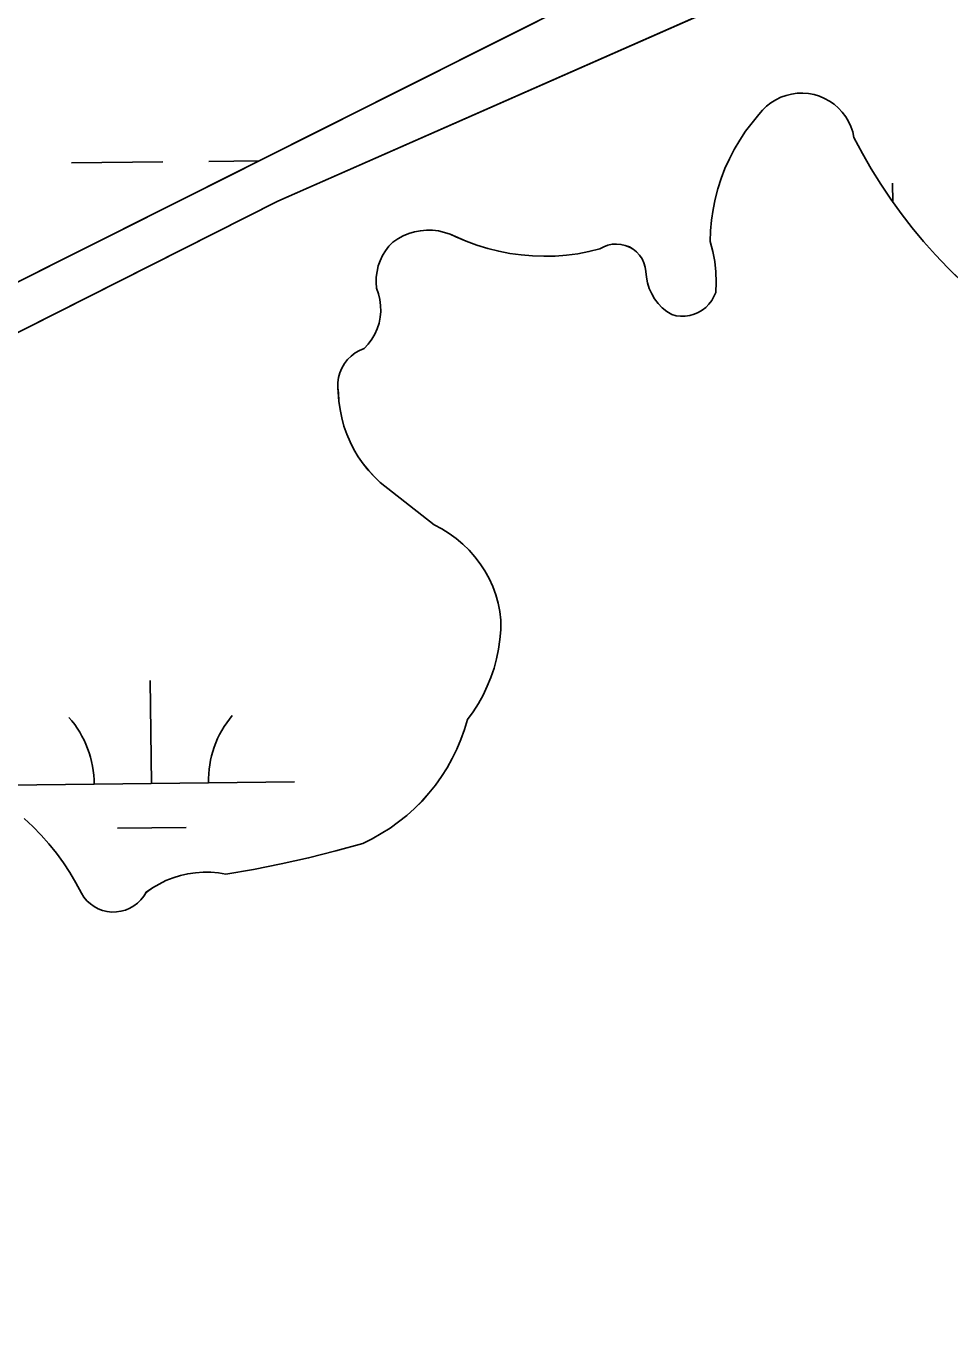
# Model space of a CAD drawing. Extents: x 3684037 to 3722149, y 433263 to 459021.
# Drawn here: x 3713458.9 to 3713781.6, y 456519.7 to 456978.4 of the extents above; entities that cross this region are included whole.
import ezdxf

# ---------------------------------------------------------------- set-up
doc = ezdxf.new("R2010")
doc.units = 0
doc.layers.add('V-TOPO-SHOR', color=7, linetype='Continuous')
doc.layers.add('V-WETL-SWMP', color=7, linetype='Continuous')

msp = doc.modelspace()

# ---------------------------------------------------------------- linework, layer by layer
at = {"layer": 'V-TOPO-SHOR'}
for points in [[(3712838.24, 456519.74), (3712832.9, 456534.71), (3712831.86, 456540.25), (3712834.15, 456546.85), (3712839.19, 456552.87), (3712859.23, 456561.09), (3712898.24, 456590.44), (3712912.72, 456600.21), (3712937.75, 456614.27), (3713222.21, 456753.35), (3713546.75, 456917.35), (3713726.11, 456996.38)], [(3712894.58, 456619.38), (3712963.04, 456650.97), (3713347.47, 456834.69), (3713654.77, 456988.96)], [(3713714.9, 456947.59), (3713716.16, 456949.11), (3713717.57, 456950.49), (3713719.12, 456951.7), (3713720.79, 456952.75), (3713722.57, 456953.61), (3713724.42, 456954.28), (3713726.33, 456954.75), (3713728.29, 456955.01), (3713730.26, 456955.07), (3713732.22, 456954.92), (3713734.16, 456954.55), (3713736.05, 456953.99), (3713737.87, 456953.23), (3713739.6, 456952.28), (3713741.21, 456951.15), (3713742.7, 456949.85), (3713744.04, 456948.41), (3713745.23, 456946.83), (3713746.23, 456945.14), (3713747.06, 456943.35), (3713747.69, 456941.48), (3713748.11, 456939.56), (3713751.04, 456934.02), (3713754.15, 456928.58), (3713757.45, 456923.26), (3713760.94, 456918.05), (3713764.6, 456912.97), (3713768.43, 456908.01), (3713772.43, 456903.19), (3713776.6, 456898.51), (3713780.92, 456893.98), (3713785.4, 456889.6)], [(3713582.55, 456876.72), (3713582.74, 456878.78), (3713582.7, 456880.85), (3713582.43, 456882.9), (3713581.94, 456884.92), (3713581.24, 456886.86), (3713581.1, 456888.83), (3713581.17, 456890.79), (3713581.44, 456892.74), (3713581.9, 456894.66), (3713582.56, 456896.51), (3713583.39, 456898.29), (3713584.41, 456899.97), (3713585.6, 456901.55), (3713586.93, 456902.99), (3713588.68, 456904.18), (3713590.55, 456905.18), (3713592.51, 456905.99), (3713594.54, 456906.59), (3713596.62, 456906.98), (3713598.73, 456907.16), (3713600.85, 456907.13), (3713602.95, 456906.88), (3713605.02, 456906.41), (3713607.03, 456905.74), (3713608.96, 456904.87), (3713612.6, 456903.3), (3713616.33, 456901.94), (3713620.12, 456900.77), (3713623.97, 456899.81), (3713627.86, 456899.06), (3713631.79, 456898.51), (3713635.75, 456898.18), (3713639.71, 456898.05), (3713643.68, 456898.14), (3713647.63, 456898.44), (3713651.57, 456898.95), (3713655.47, 456899.67), (3713659.33, 456900.59), (3713660.67, 456901.35), (3713662.11, 456901.9), (3713663.61, 456902.23), (3713665.15, 456902.33), (3713666.69, 456902.21), (3713668.19, 456901.85), (3713669.62, 456901.29), (3713670.95, 456900.51), (3713672.16, 456899.55), (3713673.2, 456898.42), (3713674.07, 456897.14), (3713674.74, 456895.75), (3713675.19, 456894.28), (3713675.43, 456892.76), (3713675.58, 456890.72), (3713675.97, 456888.72), (3713676.58, 456886.78), (3713677.42, 456884.91), (3713678.46, 456883.16), (3713679.7, 456881.54), (3713681.12, 456880.07), (3713682.7, 456878.78), (3713684.41, 456877.68), (3713685.96, 456877.28), (3713687.54, 456877.09), (3713689.13, 456877.11), (3713690.7, 456877.33), (3713692.24, 456877.76), (3713693.7, 456878.38), (3713695.07, 456879.19), (3713696.33, 456880.17), (3713697.44, 456881.31), (3713698.4, 456882.58), (3713699.19, 456883.96), (3713699.79, 456885.44), (3713699.95, 456889.03), (3713699.84, 456892.61), (3713699.45, 456896.18), (3713698.79, 456899.72), (3713697.86, 456903.18), (3713697.99, 456906.92), (3713698.32, 456910.64), (3713698.86, 456914.35), (3713699.61, 456918.01), (3713700.55, 456921.63), (3713701.7, 456925.18), (3713703.03, 456928.68), (3713704.56, 456932.09), (3713706.28, 456935.41), (3713708.18, 456938.63), (3713710.25, 456941.74), (3713712.49, 456944.73), (3713714.9, 456947.59)], [(3713493.55, 456669.55), (3713495.05, 456670.18), (3713496.46, 456670.98), (3713497.75, 456671.96), (3713498.91, 456673.1), (3713499.93, 456674.37), (3713500.77, 456675.76), (3713502.96, 456677.29), (3713505.27, 456678.66), (3713507.68, 456679.84), (3713510.17, 456680.83), (3713512.72, 456681.63), (3713515.33, 456682.23), (3713517.98, 456682.62), (3713520.66, 456682.81), (3713523.34, 456682.79), (3713526.01, 456682.57), (3713528.65, 456682.14), (3713538.32, 456683.77), (3713547.95, 456685.66), (3713557.51, 456687.8), (3713567.02, 456690.21), (3713576.46, 456692.87), (3713579.74, 456694.48), (3713582.93, 456696.27), (3713586.02, 456698.22), (3713589, 456700.35), (3713591.85, 456702.64), (3713594.58, 456705.08), (3713597.17, 456707.67), (3713599.6, 456710.4), (3713601.89, 456713.25), (3713604.01, 456716.23), (3713605.96, 456719.32), (3713607.75, 456722.52), (3713609.35, 456725.81), (3713610.77, 456729.18), (3713612, 456732.62), (3713613.04, 456736.13), (3713615.04, 456738.87), (3713616.86, 456741.73), (3713618.51, 456744.69), (3713619.98, 456747.75), (3713621.26, 456750.89), (3713622.35, 456754.1), (3713623.24, 456757.38), (3713623.92, 456760.7), (3713624.41, 456764.06), (3713624.69, 456767.44), (3713624.76, 456770.83), (3713624.37, 456773.85), (3713623.76, 456776.83), (3713622.93, 456779.75), (3713621.88, 456782.61), (3713620.62, 456785.38), (3713619.17, 456788.06), (3713617.51, 456790.61), (3713615.67, 456793.04), (3713613.66, 456795.32), (3713611.48, 456797.45), (3713609.16, 456799.41), (3713606.69, 456801.19), (3713604.09, 456802.78), (3713601.39, 456804.18), (3713582.56, 456819.01), (3713580.41, 456821.05), (3713578.42, 456823.24), (3713576.57, 456825.55), (3713574.88, 456827.99), (3713573.37, 456830.53), (3713572.03, 456833.17), (3713570.87, 456835.9), (3713569.9, 456838.7), (3713569.12, 456841.56), (3713568.53, 456844.46), (3713568.15, 456847.4), (3713567.96, 456850.35), (3713567.76, 456852.11), (3713567.78, 456853.89), (3713568.03, 456855.65), (3713568.5, 456857.35), (3713569.2, 456858.99), (3713570.09, 456860.52), (3713571.18, 456861.92), (3713572.43, 456863.18), (3713573.84, 456864.26), (3713575.37, 456865.15), (3713577.01, 456865.83), (3713578.41, 456867.35), (3713579.64, 456869.02), (3713580.68, 456870.82), (3713581.52, 456872.71), (3713582.15, 456874.68), (3713582.55, 456876.72)], [(3713458.11, 456701.54), (3713461.16, 456698.73), (3713464.06, 456695.78), (3713466.82, 456692.69), (3713469.42, 456689.46), (3713471.86, 456686.12), (3713474.13, 456682.66), (3713476.23, 456679.09), (3713478.15, 456675.42), (3713479.03, 456674.05), (3713480.08, 456672.81), (3713481.28, 456671.71), (3713482.61, 456670.78), (3713484.04, 456670.01), (3713485.56, 456669.43), (3713487.13, 456669.05), (3713488.75, 456668.87), (3713490.37, 456668.89), (3713491.98, 456669.12), (3713493.55, 456669.55)]]:
    msp.add_lwpolyline(points, dxfattribs=at)
at = {"layer": 'V-WETL-SWMP'}
for p, q in [((3713546.75, 456917.35), (3713726.11, 456996.38)), ((3713347.47, 456834.69), (3713654.77, 456988.96)), ((3713722.57, 456953.61), (3713720.79, 456952.75)), ((3713724.42, 456954.28), (3713722.57, 456953.61)), ((3713726.33, 456954.75), (3713724.42, 456954.28)), ((3713728.29, 456955.01), (3713726.33, 456954.75)), ((3713730.26, 456955.07), (3713728.29, 456955.01)), ((3713732.22, 456954.91), (3713730.26, 456955.07)), ((3713734.16, 456954.55), (3713732.22, 456954.91)), ((3713736.05, 456953.99), (3713734.16, 456954.55)), ((3713737.87, 456953.23), (3713736.05, 456953.99)), ((3713739.6, 456952.28), (3713737.87, 456953.23)), ((3713716.16, 456949.11), (3713714.9, 456947.59)), ((3713717.57, 456950.49), (3713716.16, 456949.11)), ((3713719.12, 456951.7), (3713717.57, 456950.49)), ((3713720.79, 456952.75), (3713719.12, 456951.7)), ((3713741.21, 456951.15), (3713739.6, 456952.28)), ((3713742.7, 456949.86), (3713741.21, 456951.15)), ((3713744.04, 456948.41), (3713742.7, 456949.86)), ((3713745.22, 456946.83), (3713744.04, 456948.41)), ((3713712.49, 456944.73), (3713710.25, 456941.74)), ((3713714.9, 456947.59), (3713712.49, 456944.73)), ((3713746.23, 456945.14), (3713745.22, 456946.83)), ((3713747.06, 456943.35), (3713746.23, 456945.14)), ((3713710.25, 456941.74), (3713708.18, 456938.63)), ((3713747.68, 456941.48), (3713747.06, 456943.35)), ((3713748.11, 456939.56), (3713747.68, 456941.48)), ((3713751.04, 456934.02), (3713748.11, 456939.56)), ((3713706.28, 456935.41), (3713704.56, 456932.09)), ((3713708.18, 456938.63), (3713706.28, 456935.41)), ((3713474.65, 456930.66), (3713506.65, 456931.04)), ((3713522.65, 456931.22), (3713540.17, 456931.43)), ((3713704.56, 456932.09), (3713703.03, 456928.68)), ((3713754.15, 456928.58), (3713751.04, 456934.02)), ((3713703.03, 456928.68), (3713701.69, 456925.18)), ((3713757.45, 456923.26), (3713754.15, 456928.58)), ((3713700.55, 456921.62), (3713699.6, 456918.01)), ((3713701.69, 456925.18), (3713700.55, 456921.62)), ((3713760.94, 456918.05), (3713757.45, 456923.26)), ((3713761.69, 456917.01), (3713761.61, 456923.57)), ((3713222.22, 456753.35), (3713546.75, 456917.35)), ((3713699.6, 456918.01), (3713698.86, 456914.34)), ((3713764.6, 456912.97), (3713760.94, 456918.05)), ((3713698.86, 456914.34), (3713698.32, 456910.64)), ((3713768.43, 456908.01), (3713764.6, 456912.97)), ((3713598.73, 456907.16), (3713596.62, 456906.98)), ((3713600.85, 456907.13), (3713598.73, 456907.16)), ((3713602.95, 456906.88), (3713600.85, 456907.13)), ((3713698.32, 456910.64), (3713697.99, 456906.92)), ((3713772.43, 456903.19), (3713768.43, 456908.01)), ((3713586.93, 456902.99), (3713585.59, 456901.55)), ((3713588.68, 456904.18), (3713586.93, 456902.99)), ((3713590.55, 456905.18), (3713588.68, 456904.18)), ((3713592.51, 456905.99), (3713590.55, 456905.18)), ((3713594.54, 456906.59), (3713592.51, 456905.99)), ((3713596.62, 456906.98), (3713594.54, 456906.59)), ((3713605.02, 456906.41), (3713602.95, 456906.88)), ((3713607.03, 456905.74), (3713605.02, 456906.41)), ((3713612.6, 456903.3), (3713607.03, 456905.74)), ((3713616.33, 456901.94), (3713612.6, 456903.3)), ((3713697.99, 456906.92), (3713697.86, 456903.18)), ((3713697.86, 456903.18), (3713698.79, 456899.71)), ((3713776.6, 456898.51), (3713772.43, 456903.19)), ((3713583.39, 456898.29), (3713582.55, 456896.51)), ((3713584.41, 456899.97), (3713583.39, 456898.29)), ((3713585.59, 456901.55), (3713584.41, 456899.97)), ((3713620.12, 456900.77), (3713616.33, 456901.94)), ((3713623.97, 456899.81), (3713620.12, 456900.77)), ((3713627.86, 456899.06), (3713623.97, 456899.81)), ((3713631.79, 456898.51), (3713627.86, 456899.06)), ((3713635.74, 456898.17), (3713631.79, 456898.51)), ((3713639.71, 456898.05), (3713635.74, 456898.17)), ((3713643.68, 456898.14), (3713639.71, 456898.05)), ((3713647.63, 456898.44), (3713643.68, 456898.14)), ((3713651.57, 456898.95), (3713647.63, 456898.44)), ((3713655.47, 456899.67), (3713651.57, 456898.95)), ((3713659.33, 456900.59), (3713655.47, 456899.67)), ((3713660.67, 456901.35), (3713659.33, 456900.59)), ((3713662.11, 456901.9), (3713660.67, 456901.35)), ((3713663.61, 456902.23), (3713662.11, 456901.9)), ((3713665.15, 456902.33), (3713663.61, 456902.23)), ((3713666.69, 456902.21), (3713665.15, 456902.33)), ((3713668.19, 456901.85), (3713666.69, 456902.21)), ((3713669.62, 456901.28), (3713668.19, 456901.85)), ((3713670.95, 456900.51), (3713669.62, 456901.28)), ((3713672.15, 456899.55), (3713670.95, 456900.51)), ((3713673.2, 456898.41), (3713672.15, 456899.55)), ((3713674.07, 456897.14), (3713673.2, 456898.41)), ((3713698.79, 456899.71), (3713699.45, 456896.18)), ((3713780.92, 456893.98), (3713776.6, 456898.51)), ((3713581.9, 456894.66), (3713581.44, 456892.74)), ((3713582.55, 456896.51), (3713581.9, 456894.66)), ((3713674.74, 456895.75), (3713674.07, 456897.14)), ((3713675.19, 456894.28), (3713674.74, 456895.75)), ((3713675.43, 456892.76), (3713675.19, 456894.28)), ((3713699.45, 456896.18), (3713699.84, 456892.61)), ((3713787.47, 456887.6), (3713780.92, 456893.98)), ((3713581.17, 456890.79), (3713581.1, 456888.83)), ((3713581.1, 456888.83), (3713581.24, 456886.86)), ((3713581.44, 456892.74), (3713581.17, 456890.79)), ((3713675.58, 456890.72), (3713675.43, 456892.76)), ((3713675.97, 456888.72), (3713675.58, 456890.72)), ((3713676.58, 456886.78), (3713675.97, 456888.72)), ((3713699.95, 456889.02), (3713699.79, 456885.44)), ((3713699.84, 456892.61), (3713699.95, 456889.02)), ((3713581.24, 456886.86), (3713581.94, 456884.92)), ((3713581.94, 456884.92), (3713582.43, 456882.9)), ((3713677.42, 456884.91), (3713676.58, 456886.78)), ((3713678.46, 456883.16), (3713677.42, 456884.91)), ((3713699.79, 456885.44), (3713699.19, 456883.96)), ((3713582.43, 456882.9), (3713582.7, 456880.85)), ((3713582.7, 456880.85), (3713582.74, 456878.78)), ((3713679.7, 456881.54), (3713678.46, 456883.16)), ((3713681.12, 456880.07), (3713679.7, 456881.54)), ((3713682.7, 456878.78), (3713681.12, 456880.07)), ((3713696.33, 456880.17), (3713695.07, 456879.19)), ((3713697.44, 456881.31), (3713696.33, 456880.17)), ((3713698.4, 456882.58), (3713697.44, 456881.31)), ((3713699.19, 456883.96), (3713698.4, 456882.58)), ((3713582.55, 456876.71), (3713582.14, 456874.68)), ((3713582.74, 456878.78), (3713582.55, 456876.71)), ((3713684.41, 456877.68), (3713682.7, 456878.78)), ((3713685.96, 456877.28), (3713684.41, 456877.68)), ((3713687.54, 456877.09), (3713685.96, 456877.28)), ((3713689.13, 456877.11), (3713687.54, 456877.09)), ((3713690.7, 456877.33), (3713689.13, 456877.11)), ((3713692.24, 456877.76), (3713690.7, 456877.33)), ((3713693.7, 456878.38), (3713692.24, 456877.76)), ((3713695.07, 456879.19), (3713693.7, 456878.38)), ((3713580.68, 456870.81), (3713579.64, 456869.02)), ((3713581.52, 456872.71), (3713580.68, 456870.81)), ((3713582.14, 456874.68), (3713581.52, 456872.71)), ((3713577.01, 456865.83), (3713575.37, 456865.14)), ((3713578.41, 456867.35), (3713577.01, 456865.83)), ((3713579.64, 456869.02), (3713578.41, 456867.35)), ((3713571.17, 456861.92), (3713570.09, 456860.52)), ((3713572.43, 456863.17), (3713571.17, 456861.92)), ((3713573.84, 456864.25), (3713572.43, 456863.17)), ((3713575.37, 456865.14), (3713573.84, 456864.25)), ((3713568.5, 456857.35), (3713568.03, 456855.64)), ((3713569.19, 456858.99), (3713568.5, 456857.35)), ((3713570.09, 456860.52), (3713569.19, 456858.99)), ((3713567.78, 456853.89), (3713567.75, 456852.11)), ((3713567.75, 456852.11), (3713568.15, 456847.4)), ((3713568.03, 456855.64), (3713567.78, 456853.89)), ((3713568.15, 456847.4), (3713568.53, 456844.46)), ((3713568.53, 456844.46), (3713569.12, 456841.56)), ((3713569.12, 456841.56), (3713569.89, 456838.7)), ((3713569.89, 456838.7), (3713570.87, 456835.9)), ((3713570.87, 456835.9), (3713572.02, 456833.17)), ((3713572.02, 456833.17), (3713573.36, 456830.53)), ((3713573.36, 456830.53), (3713574.88, 456827.99)), ((3713574.88, 456827.99), (3713576.57, 456825.55)), ((3713576.57, 456825.55), (3713578.41, 456823.24)), ((3713578.41, 456823.24), (3713580.41, 456821.05)), ((3713580.41, 456821.05), (3713582.56, 456819.01)), ((3713582.56, 456819.01), (3713601.39, 456804.18)), ((3713601.39, 456804.18), (3713604.09, 456802.78)), ((3713604.09, 456802.78), (3713606.69, 456801.19)), ((3713606.69, 456801.19), (3713609.15, 456799.41)), ((3713609.15, 456799.41), (3713611.48, 456797.45)), ((3713611.48, 456797.45), (3713613.66, 456795.32)), ((3713613.66, 456795.32), (3713615.67, 456793.04)), ((3713615.67, 456793.04), (3713617.51, 456790.61)), ((3713617.51, 456790.61), (3713619.16, 456788.06)), ((3713619.16, 456788.06), (3713620.62, 456785.38)), ((3713620.62, 456785.38), (3713621.88, 456782.61)), ((3713621.88, 456782.61), (3713622.93, 456779.75)), ((3713622.93, 456779.75), (3713623.76, 456776.83)), ((3713623.76, 456776.83), (3713624.37, 456773.85)), ((3713624.37, 456773.85), (3713624.76, 456770.83)), ((3713624.76, 456770.83), (3713624.69, 456767.44)), ((3713624.69, 456767.44), (3713624.41, 456764.06)), ((3713623.92, 456760.7), (3713623.23, 456757.38)), ((3713624.41, 456764.06), (3713623.92, 456760.7)), ((3713623.23, 456757.38), (3713622.35, 456754.1)), ((3713622.35, 456754.1), (3713621.26, 456750.89)), ((3713502.6, 456713.73), (3713502.18, 456749.73)), ((3713619.98, 456747.75), (3713618.51, 456744.69)), ((3713621.26, 456750.89), (3713619.98, 456747.75)), ((3713618.51, 456744.69), (3713616.86, 456741.73)), ((3713615.03, 456738.87), (3713613.04, 456736.13)), ((3713616.86, 456741.73), (3713615.03, 456738.87)), ((3713613.04, 456736.13), (3713612, 456732.62)), ((3713610.77, 456729.18), (3713609.35, 456725.81)), ((3713612, 456732.62), (3713610.77, 456729.18)), ((3713609.35, 456725.81), (3713607.75, 456722.52)), ((3713605.96, 456719.32), (3713604.01, 456716.23)), ((3713607.75, 456722.52), (3713605.96, 456719.32)), ((3713604.01, 456716.23), (3713601.89, 456713.25)), ((3713452.6, 456713.15), (3713552.59, 456714.32)), ((3713599.6, 456710.4), (3713597.16, 456707.67)), ((3713601.89, 456713.25), (3713599.6, 456710.4)), ((3713597.16, 456707.67), (3713594.58, 456705.08)), ((3713461.16, 456698.73), (3713458.11, 456701.54)), ((3713591.85, 456702.64), (3713589, 456700.35)), ((3713594.58, 456705.08), (3713591.85, 456702.64)), ((3713464.06, 456695.78), (3713461.16, 456698.73)), ((3713490.78, 456698.16), (3713514.78, 456698.44)), ((3713582.93, 456696.26), (3713579.74, 456694.48)), ((3713586.02, 456698.22), (3713582.93, 456696.26)), ((3713589, 456700.35), (3713586.02, 456698.22)), ((3713466.82, 456692.69), (3713464.06, 456695.78)), ((3713469.42, 456689.47), (3713466.82, 456692.69)), ((3713576.45, 456692.87), (3713567.02, 456690.21)), ((3713579.74, 456694.48), (3713576.45, 456692.87)), ((3713471.86, 456686.12), (3713469.42, 456689.47)), ((3713557.51, 456687.8), (3713547.95, 456685.66)), ((3713567.02, 456690.21), (3713557.51, 456687.8)), ((3713474.13, 456682.66), (3713471.86, 456686.12)), ((3713476.23, 456679.08), (3713474.13, 456682.66)), ((3713517.99, 456682.62), (3713515.34, 456682.22)), ((3713520.66, 456682.81), (3713517.99, 456682.62)), ((3713523.34, 456682.79), (3713520.66, 456682.81)), ((3713526.01, 456682.57), (3713523.34, 456682.79)), ((3713528.65, 456682.14), (3713526.01, 456682.57)), ((3713538.32, 456683.77), (3713528.65, 456682.14)), ((3713547.95, 456685.66), (3713538.32, 456683.77)), ((3713478.15, 456675.42), (3713476.23, 456679.08)), ((3713505.27, 456678.65), (3713502.96, 456677.29)), ((3713507.68, 456679.84), (3713505.27, 456678.65)), ((3713510.17, 456680.83), (3713507.68, 456679.84)), ((3713512.72, 456681.63), (3713510.17, 456680.83)), ((3713515.34, 456682.22), (3713512.72, 456681.63)), ((3713479.04, 456674.05), (3713478.15, 456675.42)), ((3713480.08, 456672.81), (3713479.04, 456674.05)), ((3713498.92, 456673.1), (3713497.75, 456671.96)), ((3713499.93, 456674.37), (3713498.92, 456673.1)), ((3713500.77, 456675.75), (3713499.93, 456674.37)), ((3713502.96, 456677.29), (3713500.77, 456675.75)), ((3713481.28, 456671.71), (3713480.08, 456672.81)), ((3713482.61, 456670.78), (3713481.28, 456671.71)), ((3713484.04, 456670.01), (3713482.61, 456670.78)), ((3713485.56, 456669.43), (3713484.04, 456670.01)), ((3713487.14, 456669.05), (3713485.56, 456669.43)), ((3713488.75, 456668.87), (3713487.14, 456669.05)), ((3713490.37, 456668.9), (3713488.75, 456668.87)), ((3713491.98, 456669.12), (3713490.37, 456668.9)), ((3713493.55, 456669.55), (3713491.98, 456669.12)), ((3713495.05, 456670.18), (3713493.55, 456669.55)), ((3713496.46, 456670.98), (3713495.05, 456670.18)), ((3713497.75, 456671.96), (3713496.46, 456670.98))]:
    msp.add_line(p, q, dxfattribs=at)
for centre, start, end in [((3713557.83, 456714.85), 139.8949, 181.4385), ((3713447.35, 456713.57), 359.8949, 41.4385)]:
    msp.add_arc(centre, 35.25, start, end, dxfattribs=at)

doc.saveas('drawing.dxf')
